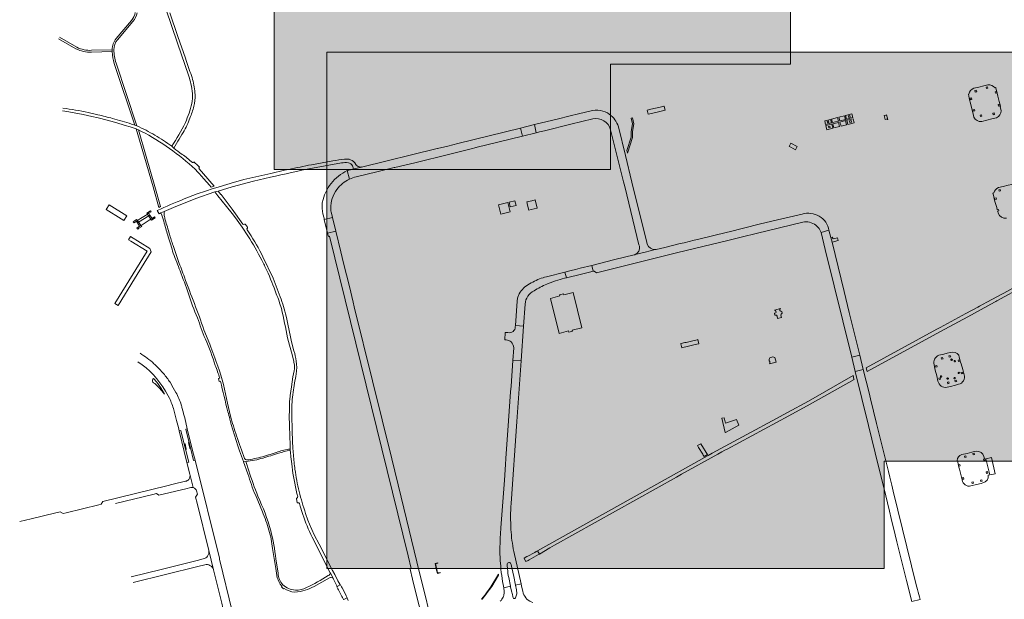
# Model space of a CAD drawing. Header units: metres. Extents: x 152391 to 157968, y 462336 to 467280.
# Tile 568 of 656: x 157154.96 to 157163.17, y 462619.74 to 462624.57. Entities that reach past the tile are written whole.
import ezdxf

# ---------------------------------------------------------------- set-up
doc = ezdxf.new("R2010")
doc.units = ezdxf.units.M
doc.header["$LTSCALE"] = 0.75
for name, color, linetype, lineweight in [('B-WE-VH-VERHARDING_ASFALT-GV', 251, 'Continuous', 18), ('B-WE-VH-VERHARDING_BETON-GV', 251, 'Continuous', 18), ('B-WE-VH-VERHARDING_FUNDERING_ZAND-GV', 251, 'Continuous', 18), ('B-WE-VH-VERHARDING_GRASBETONSTEEN-GV', 251, 'Continuous', 18), ('B-WE-VH-VERHARDING_HALFVERHARDING_GRIND-GV', 251, 'Continuous', 18), ('B-WE-VH-VERHARDING_HOUTSNIPPERS-GV', 251, 'Continuous', 18), ('B-WE-VH-VERHARDING_OPEN-GV', 251, 'Continuous', 18), ('B-WE-VH-VERHARDING_SIERBESTRATING-GV', 251, 'Continuous', 18), ('B-WE-VH-VERHARDING_STRAATBAKSTEEN-GV', 251, 'Continuous', 18), ('B-WE-VH-VERHARDING_TEGEL_RUBBER-GV', 251, 'Continuous', 18), ('X-XX-AL-TEKENBLAD_VIEWPORT-V', 253, 'Continuous', 18)]:
    doc.layers.add(name, color=color, linetype=linetype, lineweight=lineweight)

msp = doc.modelspace()

# ---------------------------------------------------------------- hatches: boundary and pattern name
at = {"layer": 'X-XX-AL-TEKENBLAD_VIEWPORT-V', "transparency": 33554559}
h = msp.add_hatch(color=200, dxfattribs=at)
h.dxf.hatch_style = 1
h.paths.add_polyline_path([(157161.3896, 462629.3515), (157157.0846, 462629.3515), (157157.0846, 462623.319), (157159.8896, 462623.319), (157159.8896, 462624.1985), (157161.3896, 462624.1985)])
h = msp.add_hatch(color=200, dxfattribs=at)
h.dxf.hatch_style = 1
h.paths.add_polyline_path([(157163.6717, 462624.2973), (157160.5967, 462624.2973), (157159.0217, 462624.2973), (157157.5217, 462624.2973), (157157.5217, 462622.1448), (157157.5217, 462619.9923), (157159.0217, 462619.9923), (157160.5967, 462619.9923), (157162.1717, 462619.9923), (157162.1717, 462620.8874), (157163.6717, 462620.8874)])

# ---------------------------------------------------------------- linework, layer by layer
at = {"layer": 'B-WE-VH-VERHARDING_ASFALT-GV', "color": 1, "flags": 128}
for points in [[(157161.3896, 462629.3515), (157157.0846, 462629.3515), (157157.0846, 462623.319), (157159.8896, 462623.319), (157159.8896, 462624.1985), (157161.3896, 462624.1985)], [(157163.6717, 462624.2973), (157160.5967, 462624.2973), (157159.0217, 462624.2973), (157157.5217, 462624.2973), (157157.5217, 462622.1448), (157157.5217, 462619.9923), (157159.0217, 462619.9923), (157160.5967, 462619.9923), (157162.1717, 462619.9923), (157162.1717, 462620.8874), (157163.6717, 462620.8874)]]:
    msp.add_lwpolyline(points, close=True, dxfattribs=at)
at = {"layer": 'B-WE-VH-VERHARDING_ASFALT-GV'}
for points in [[(157156.1796, 462624.6591), (157156.2785, 462624.3731), (157156.3714, 462624.0973)], [(157156.3815, 462624.138), (157156.3499, 462624.2303), (157156.344, 462624.2476), (157156.2814, 462624.4305), (157156.2142, 462624.6269)], [(157155.3173, 462623.8087), (157155.3383, 462623.8064), (157155.3695, 462623.802), (157155.4144, 462623.7937), (157155.4914, 462623.779), (157155.5625, 462623.7634), (157155.6162, 462623.7508), (157155.6902, 462623.7319), (157155.7529, 462623.7146), (157155.8163, 462623.6959), (157155.8415, 462623.6885), (157155.8837, 462623.6751), (157155.9333, 462623.6585)], [(157155.6128, 462623.777), (157155.5323, 462623.7948)], [(157159.7176, 462623.8078), (157159.6346, 462623.787), (157159.5413, 462623.7643), (157159.4566, 462623.7441), (157159.4555, 462623.7439), (157159.254, 462623.6942), (157159.2705, 462623.6269), (157159.2983, 462623.6337), (157159.3383, 462623.6435), (157159.5577, 462623.6972), (157159.7408, 462623.742)], [(157155.9389, 462623.6843), (157155.9209, 462623.6909), (157155.8936, 462623.6995)], [(157155.9333, 462623.6585), (157155.9508, 462623.6522), (157155.9784, 462623.6383)], [(157158.2581, 462623.377), (157158.5477, 462623.4486), (157158.7268, 462623.4928), (157158.7673, 462623.5026), (157158.7672, 462623.5028), (157159.1551, 462623.5984), (157159.1385, 462623.6657), (157158.6157, 462623.5368), (157158.6151, 462623.5367), (157158.531, 462623.5161), (157158.447, 462623.4955)], [(157159.8903, 462623.6517), (157159.9984, 462623.2173), (157160.0032, 462623.1979), (157160.008, 462623.1785), (157160.1269, 462622.6933)], [(157160.196, 462622.6966), (157160.1924, 462622.7113), (157160.0678, 462623.2141), (157160.0141, 462623.4365), (157159.9547, 462623.6772)], [(157156.2294, 462623.5135), (157156.2475, 462623.4984), (157156.2811, 462623.5554)], [(157156.2475, 462623.4984), (157156.2294, 462623.5135)], [(157158.4422, 462623.4943), (157157.8127, 462623.3401), (157157.7411, 462623.3221), (157157.7213, 462623.3174), (157157.6938, 462623.3108), (157157.7117, 462623.2396)], [(157156.4138, 462623.3837), (157156.41, 462623.3794)], [(157157.5724, 462623.3912), (157157.3943, 462623.3601)], [(157157.2057, 462623.3209), (157157.1694, 462623.3134), (157157.0571, 462623.2882), (157156.8316, 462623.2362), (157156.7249, 462623.2055), (157156.7158, 462623.2029), (157156.5973, 462623.1678), (157156.575, 462623.1617), (157156.5118, 462623.1398), (157156.4422, 462623.1163), (157156.3328, 462623.0744)], [(157156.425, 462623.3224), (157156.4475, 462623.2988), (157156.458, 462623.2882), (157156.4976, 462623.2432), (157156.5434, 462623.1882), (157156.5571, 462623.1717), (157156.5833, 462623.1805), (157156.493, 462623.2849), (157156.4586, 462623.3258)], [(157156.4566, 462623.3353), (157156.4604, 462623.3392)], [(157157.4025, 462623.3324), (157157.6448, 462623.3745)], [(157157.7117, 462623.2396), (157157.6938, 462623.3108)], [(157157.7411, 462623.3221), (157157.8127, 462623.3401), (157157.8121, 462623.3426), (157157.8045, 462623.3409)], [(157157.7683, 462623.2587), (157157.9392, 462623.2998), (157158.0856, 462623.3363), (157158.0891, 462623.337), (157158.2581, 462623.377)], [(157156.5889, 462623.1326), (157156.6157, 462623.14), (157156.7323, 462623.1765), (157156.9106, 462623.2234), (157157.052, 462623.2557)], [(157156.8235, 462622.8655), (157156.734, 462622.9888), (157156.6403, 462623.1107), (157156.6383, 462623.113), (157156.6157, 462623.14), (157156.5889, 462623.1326), (157156.6144, 462623.1013), (157156.6149, 462623.1008), (157156.6871, 462623.0122), (157156.7324, 462622.9528), (157156.7599, 462622.9166), (157156.8167, 462622.8382), (157156.8637, 462622.7674)], [(157157.5166, 462623.1361), (157157.5049, 462623.1094), (157157.4915, 462623.0706), (157157.4845, 462623.0411)], [(157156.1075, 462622.977), (157156.1249, 462622.951), (157156.1304, 462622.954), (157156.1381, 462622.9582), (157156.1394, 462622.9587), (157156.152, 462622.9638), (157156.1653, 462622.9696), (157156.2442, 462623.0038), (157156.4289, 462623.0779), (157156.5889, 462623.1326)], [(157157.4909, 462622.9515), (157157.4995, 462622.9132), (157157.5018, 462622.9038), (157157.5694, 462622.9202), (157157.5608, 462622.9553)], [(157161.4876, 462622.949), (157161.2826, 462622.9009), (157161.129, 462622.8632), (157160.8782, 462622.8015), (157160.8654, 462622.7982), (157160.6252, 462622.7392), (157160.586, 462622.73), (157160.5031, 462622.71), (157160.4861, 462622.7056), (157160.4604, 462622.6995), (157160.3425, 462622.6704), (157160.2702, 462622.6527)], [(157156.8613, 462622.8383), (157156.8439, 462622.8628)], [(157156.8763, 462622.7911), (157156.8572, 462622.8184)], [(157158.3685, 462619.6659), (157158.3483, 462619.7492), (157158.2967, 462619.9571), (157158.1429, 462620.5875), (157158.0652, 462620.9063), (157157.9041, 462621.5586), (157157.752, 462622.1746), (157157.7429, 462622.2129), (157157.7114, 462622.3454), (157157.6632, 462622.5395), (157157.6397, 462622.6345), (157157.5972, 462622.8071), (157157.5293, 462622.7906), (157157.5363, 462622.7616), (157157.5459, 462622.7639), (157158.2001, 462620.0997), (157158.2261, 462619.9937), (157158.2167, 462619.9915), (157158.218, 462619.9863), (157158.2384, 462619.9041), (157158.2831, 462619.7245), (157158.3031, 462619.6407)], [(157160.0867, 462622.6086), (157159.9258, 462622.5685), (157159.8491, 462622.5493), (157159.7332, 462622.5204), (157159.7452, 462622.4715), (157159.7517, 462622.4731), (157159.7712, 462622.4595), (157160.1954, 462622.5639), (157160.44, 462622.6242), (157160.8782, 462622.7309), (157160.9911, 462622.7581), (157161.105, 462622.7856), (157161.4934, 462622.881)], [(157161.6458, 462622.794), (157161.7115, 462622.8129)], [(157160.0953, 462622.6117), (157160.1789, 462622.6312), (157160.2613, 462622.6519)], [(157160.2613, 462622.6519), (157160.1789, 462622.6312), (157160.0953, 462622.6117)], [(157160.1269, 462622.6933), (157160.13, 462622.6804)], [(157157.135, 462622.259), (157157.0756, 462622.4141), (157156.9905, 462622.5927)], [(157159.5057, 462622.4129), (157159.5215, 462622.417), (157159.5095, 462622.4646), (157159.3567, 462622.4264), (157159.3386, 462622.4215)], [(157159.1115, 462622.2226), (157159.0961, 462622.0186), (157159.1644, 462622.0136), (157159.177, 462622.1976)], [(157159.0816, 462621.833), (157159.0747, 462621.7285), (157159.1438, 462621.7238), (157159.1644, 462622.0136), (157159.0961, 462622.0186), (157159.0953, 462622.0083)], [(157157.1939, 462621.9158), (157157.2109, 462621.8561), (157157.2286, 462621.7975), (157157.2396, 462621.7545), (157157.2477, 462621.7181)], [(157159.0107, 462621.9612), (157159.0072, 462621.901), (157159.0198, 462621.9001)], [(157159.0341, 462621.9597), (157159.0107, 462621.9612)], [(157157.249, 462621.807), (157157.2271, 462621.884)], [(157159.06, 462620.5344), (157159.1079, 462621.2194), (157159.1438, 462621.7238), (157159.0747, 462621.7285), (157159.0596, 462621.5142), (157159.0562, 462621.4658), (157159.0391, 462621.2237), (157159.0166, 462620.9089), (157159.0132, 462620.8589), (157159.0041, 462620.7291), (157158.9758, 462620.3331), (157158.9724, 462620.2832), (157158.97, 462620.2485)], [(157157.2512, 462621.6413), (157157.2406, 462621.5905), (157157.2273, 462621.5074), (157157.2177, 462621.4365), (157157.2167, 462621.4293), (157157.2122, 462621.3814), (157157.2102, 462621.3205), (157157.2096, 462621.252), (157157.2106, 462621.1988), (157157.2141, 462621.0815), (157157.2162, 462621.0389), (157157.2171, 462621.0096), (157157.2168, 462620.9927), (157157.2171, 462620.9889), (157157.2181, 462620.9769), (157157.2193, 462620.9621), (157157.2233, 462620.9248), (157157.2299, 462620.8652), (157157.2405, 462620.7889), (157157.2551, 462620.7048), (157157.2613, 462620.6746), (157157.2736, 462620.6176), (157157.28, 462620.5907)], [(157162.4497, 462619.8167), (157162.4388, 462619.8578), (157162.2478, 462620.6384), (157162.2358, 462620.6865), (157162.2193, 462620.7538), (157162.2073, 462620.8024), (157162.109, 462621.2031), (157162.0588, 462621.4077), (157162.0468, 462621.4567), (157161.998, 462621.6534), (157161.9311, 462621.6363), (157162.0417, 462621.1865), (157162.1254, 462620.8438), (157162.1683, 462620.6685), (157162.216, 462620.4723), (157162.2312, 462620.4104), (157162.2646, 462620.2746), (157162.2789, 462620.2165), (157162.3118, 462620.0828), (157162.3257, 462620.0263)], [(157156.2642, 462621.4604), (157156.2423, 462621.5), (157156.2153, 462621.5456)], [(157156.1766, 462621.4712), (157156.2094, 462621.4135)], [(157156.3744, 462621.0416), (157156.3467, 462621.1556), (157156.359, 462621.1587), (157156.3372, 462621.2482), (157156.3286, 462621.2833), (157156.3274, 462621.288), (157156.3272, 462621.2885), (157156.3168, 462621.3284)], [(157156.2473, 462621.3152), (157156.2697, 462621.2279), (157156.2846, 462621.1699), (157156.2917, 462621.1406), (157156.3064, 462621.1442), (157156.3342, 462621.0302)], [(157156.34, 462621.0316), (157156.3508, 462620.9882)], [(157156.3794, 462620.9968), (157156.3686, 462621.0402)], [(157156.8212, 462619.2928), (157156.7844, 462619.4379), (157156.7363, 462619.6264), (157156.6288, 462620.0708), (157156.6267, 462620.0791), (157156.4236, 462620.8955), (157156.4108, 462620.8923), (157156.3852, 462620.9982)], [(157156.345, 462620.9868), (157156.3706, 462620.8809), (157156.3562, 462620.8774), (157156.3805, 462620.7784), (157156.4083, 462620.668)], [(157156.4083, 462620.668), (157156.3805, 462620.7784)], [(157156.345, 462620.72), (157156.2424, 462620.6951), (157156.1894, 462620.6822), (157155.6548, 462620.5522), (157155.6419, 462620.5285), (157155.6206, 462620.5233), (157155.3481, 462620.4571), (157155.3239, 462620.4512), (157155.2977, 462620.4655), (157155.2624, 462620.4569), (157155.0576, 462620.4071), (157154.961, 462620.3841)], [(157155.7594, 462620.5338), (157156.0719, 462620.6104), (157156.1027, 462620.618), (157156.1208, 462620.6036), (157156.347, 462620.6581), (157156.3886, 462620.6682)], [(157156.4364, 462620.6406), (157156.4434, 462620.6114), (157156.4287, 462620.5873), (157156.4413, 462620.539), (157156.5375, 462620.143), (157156.5578, 462620.0619), (157156.5781, 462619.9807), (157156.6467, 462619.7039), (157156.6885, 462619.5094), (157156.7349, 462619.3388), (157156.7368, 462619.3314), (157156.7484, 462619.2822)], [(157157.2691, 462620.5733), (157157.2767, 462620.5443)], [(157157.2727, 462620.5794), (157157.2724, 462620.5794)], [(157157.295, 462620.5338), (157157.301, 462620.5125), (157157.317, 462620.4608), (157157.3226, 462620.4443)], [(157157.6101, 462619.8422), (157157.6351, 462619.8556), (157157.6345, 462619.8568), (157157.6318, 462619.862), (157157.6161, 462619.8905), (157157.5885, 462619.9423), (157157.5696, 462619.9756), (157157.4577, 462620.1947), (157157.4183, 462620.2723), (157157.3978, 462620.3175), (157157.3796, 462620.3615), (157157.3658, 462620.3965), (157157.3459, 462620.4522)], [(157157.3993, 462620.2529), (157157.5515, 462619.9579), (157157.5561, 462619.9489), (157157.5748, 462619.9126), (157157.5793, 462619.9037), (157157.6101, 462619.8422)], [(157156.5781, 462619.9807), (157156.5578, 462620.0619), (157156.5375, 462620.143)], [(157159.0592, 462620.0319), (157159.0602, 462620.0271), (157159.0666, 462619.9975), (157159.0817, 462619.9271), (157159.0975, 462619.854), (157159.1434, 462619.864), (157159.082, 462620.1353)], [(157156.4927, 462620.0726), (157156.4416, 462620.0593), (157156.1399, 462619.9847), (157155.891, 462619.9237)], [(157155.9064, 462619.8758), (157156.4459, 462620.0084), (157156.5047, 462620.0234)], [(157159.0303, 462619.9905), (157159.0273, 462620.0212), (157159.027, 462620.0265)], [(157162.3257, 462620.0263), (157162.3586, 462619.8923), (157162.4017, 462619.7164), (157162.4728, 462619.7353)], [(157158.9985, 462619.8328), (157159.0542, 462619.845), (157159.0398, 462619.9174)], [(157159.1613, 462619.7881), (157159.1578, 462619.8028), (157159.1479, 462619.8459), (157159.1434, 462619.864), (157159.0975, 462619.854), (157159.106, 462619.8144), (157159.1081, 462619.7843), (157159.109, 462619.7809), (157159.0967, 462619.7468)], [(157159.0777, 462619.7486), (157159.0745, 462619.7603), (157159.0709, 462619.7749), (157159.0636, 462619.804), (157159.0555, 462619.8386), (157159.0542, 462619.845), (157158.9985, 462619.8328), (157159.0007, 462619.8205)], [(157157.7021, 462619.7262), (157157.6917, 462619.7464), (157157.691, 462619.7476), (157157.6662, 462619.7347)]]:
    msp.add_lwpolyline(points, dxfattribs=at)
for points in [[(157156.4034, 462624.0711, 0.025186), (157156.3815, 462624.138)], [(157156.3714, 462624.0973, -0.038196), (157156.3887, 462624.0356)], [(157156.4238, 462623.9449, 0.053633), (157156.4034, 462624.0711)], [(157156.3887, 462624.0356, -0.110283), (157156.3963, 462623.8702)], [(157156.4142, 462623.8478, 0.069612), (157156.4238, 462623.9449)], [(157155.5323, 462623.7948, 0.024452), (157155.3209, 462623.8318)], [(157156.3963, 462623.8702, -0.048949), (157156.3429, 462623.711)], [(157156.381, 462623.7493, 0.033602), (157156.4142, 462623.8478)], [(157159.8072, 462623.8122, 0.093664), (157159.7176, 462623.8078)], [(157159.8793, 462623.7812, 0.131059), (157159.8072, 462623.8122)], [(157155.7353, 462623.7458, 0.008155), (157155.6128, 462623.777)], [(157155.8936, 462623.6995, 0.010433), (157155.7353, 462623.7458)], [(157156.3429, 462623.711, -0.035139), (157156.2294, 462623.5135)], [(157156.325, 462623.6292, 0.044368), (157156.381, 462623.7493)], [(157159.7408, 462623.742, -0.40561), (157159.8903, 462623.6517)], [(157159.9547, 462623.6772, 0.169259), (157159.8793, 462623.7812)], [(157156.0895, 462623.6061, 0.026207), (157155.9389, 462623.6843)], [(157155.9784, 462623.6383, -0.064809), (157156.425, 462623.3224)], [(157156.2811, 462623.5554, -0.003077), (157156.325, 462623.6292)], [(157156.2294, 462623.5135, 0.026106), (157156.0895, 462623.6061)], [(157156.3154, 462623.4466, -0.021115), (157156.2475, 462623.4984)], [(157158.447, 462623.4955, -0.021238), (157158.4422, 462623.4943)], [(157156.4017, 462623.3792, 0.016275), (157156.3154, 462623.4466)], [(157156.4604, 462623.3392, 0.020325), (157156.4138, 462623.3837)], [(157157.6714, 462623.4069, 0.014338), (157157.5724, 462623.3912)], [(157157.7204, 462623.4019, 0.110126), (157157.6714, 462623.4069)], [(157157.7647, 462623.3629, 0.173592), (157157.7204, 462623.4019)], [(157156.41, 462623.3794, -0.408431), (157156.4017, 462623.3792)], [(157156.4586, 462623.3258, -0.125771), (157156.4566, 462623.3353)], [(157157.052, 462623.2557, -0.003504), (157157.4025, 462623.3324)], [(157157.3943, 462623.3601, -0.001048), (157157.2057, 462623.3209)], [(157157.6938, 462623.3108, 0.121186), (157157.5581, 462623.2023)], [(157157.6448, 462623.3745, -0.086683), (157157.7027, 462623.3758)], [(157157.7027, 462623.3758, -0.196516), (157157.7367, 462623.35)], [(157157.7367, 462623.35, -0.220745), (157157.7411, 462623.3221)], [(157157.7687, 462623.3573, -0.035702), (157157.7647, 462623.3629)], [(157157.8045, 462623.3409, -0.226149), (157157.7687, 462623.3573)], [(157157.6075, 462623.1536, -0.127886), (157157.7117, 462623.2396)], [(157157.7117, 462623.2396, -0.055814), (157157.7683, 462623.2587)], [(157157.5581, 462623.2023, 0.061864), (157157.5166, 462623.1361)], [(157157.5561, 462622.9965, -0.174713), (157157.6075, 462623.1536)], [(157156.3328, 462623.0744, 0.015751), (157156.1075, 462622.977)], [(157157.4845, 462623.0411, 0.071161), (157157.4909, 462622.9515)], [(157157.5608, 462622.9553, -0.042552), (157157.5561, 462622.9965)], [(157161.6309, 462622.9303, 0.198093), (157161.4876, 462622.949)], [(157161.7115, 462622.8129, 0.222431), (157161.6309, 462622.9303)], [(157156.8369, 462622.8639, -0.388449), (157156.8235, 462622.8655)], [(157156.8439, 462622.8628, 0.412984), (157156.8369, 462622.8639)], [(157156.8572, 462622.8184, -0.380159), (157156.8602, 462622.8314)], [(157156.8602, 462622.8314, 0.414749), (157156.8613, 462622.8383)], [(157161.4934, 462622.881, -0.22318), (157161.6017, 462622.8555)], [(157161.6017, 462622.8555, -0.166405), (157161.6458, 462622.794)], [(157156.8637, 462622.7674, -0.025669), (157156.9809, 462622.5633)], [(157156.9905, 462622.5927, 0.023923), (157156.8763, 462622.7911)], [(157160.13, 462622.6804, -0.366227), (157160.0953, 462622.6117)], [(157160.2613, 462622.6519, -0.313955), (157160.196, 462622.6966)], [(157160.2702, 462622.6527, -0.033391), (157160.2613, 462622.6519)], [(157156.9809, 462622.5633, -0.010472), (157157.022, 462622.4787)], [(157160.0953, 462622.6117, -0.064225), (157160.0867, 462622.6086)], [(157157.022, 462622.4787, -0.022878), (157157.1012, 462622.2834)], [(157159.3264, 462622.4177, 0.059585), (157159.213, 462622.3661)], [(157159.3386, 462622.4215, 0.019586), (157159.3264, 462622.4177)], [(157159.3584, 462622.3639, -0.039231), (157159.5057, 462622.4129)], [(157159.213, 462622.3661, 0.143287), (157159.1279, 462622.284)], [(157159.2512, 462622.3087, -0.048261), (157159.3584, 462622.3639)], [(157157.1012, 462622.2834, -0.029763), (157157.1435, 462622.1618)], [(157157.1622, 462622.1779, -0.002697), (157157.135, 462622.259)], [(157159.1167, 462622.2562, 0.060448), (157159.1115, 462622.2226)], [(157159.1279, 462622.284, 0.053229), (157159.1167, 462622.2562)], [(157159.177, 462622.1976, -0.274154), (157159.2512, 462622.3087)], [(157157.1435, 462622.1618, -0.017563), (157157.1939, 462621.9158)], [(157157.1841, 462622.0976, 0.002245), (157157.1622, 462622.1779)], [(157157.2271, 462621.884, -0.003457), (157157.1841, 462622.0976)], [(157159.0953, 462622.0083, -0.466098), (157159.0341, 462621.9597)], [(157159.0198, 462621.9001, -0.16612), (157159.0598, 462621.8826)], [(157159.0598, 462621.8826, -0.209753), (157159.0816, 462621.833)], [(157156.081, 462621.7006, 0.043984), (157155.9654, 462621.7874)], [(157157.268, 462621.7231, 0.030152), (157157.249, 462621.807)], [(157155.9472, 462621.7161, -0.118466), (157156.1766, 462621.4712)], [(157156.1054, 462621.6778, 0.010282), (157156.081, 462621.7006)], [(157156.1605, 462621.6185, 0.024723), (157156.1054, 462621.6778)], [(157157.2477, 462621.7181, -0.015993), (157157.2503, 462621.7031)], [(157157.2503, 462621.7031, -0.061963), (157157.2512, 462621.6413)], [(157157.2675, 462621.6144, 0.083932), (157157.268, 462621.7231)], [(157156.2153, 462621.5456, 0.027625), (157156.1605, 462621.6185)], [(157157.2421, 462621.4625, -0.008303), (157157.2675, 462621.6144)], [(157156.2094, 462621.4135, -0.046196), (157156.2473, 462621.3152)], [(157156.3083, 462621.3577, 0.050707), (157156.2642, 462621.4604)], [(157157.2305, 462621.299, -0.038541), (157157.2421, 462621.4625)], [(157156.3168, 462621.3284, 0.011619), (157156.3083, 462621.3577)], [(157157.2394, 462621.0063, -0.007412), (157157.2305, 462621.299)], [(157156.3342, 462621.0302, -0.927906), (157156.34, 462621.0316)], [(157156.3686, 462621.0402, -0.927906), (157156.3744, 462621.0416)], [(157156.3852, 462620.9982, -0.99151), (157156.3794, 462620.9968)], [(157157.2509, 462620.8798, -0.013449), (157157.2394, 462621.0063)], [(157156.3508, 462620.9882, -0.99798), (157156.345, 462620.9868)], [(157157.2572, 462620.8207, -0.033296), (157157.2509, 462620.8798)], [(157156.3805, 462620.7784, -0.23947), (157156.3705, 462620.7358)], [(157157.2925, 462620.6351, -0.030709), (157157.2572, 462620.8207)], [(157156.3705, 462620.7358, -0.159548), (157156.345, 462620.72)], [(157156.3886, 462620.6682, -0.125697), (157156.4083, 462620.668)], [(157156.4083, 462620.668, -0.26164), (157156.4364, 462620.6406)], [(157157.28, 462620.5907, -0.386345), (157157.2727, 462620.5794)], [(157157.3459, 462620.4522, -0.020935), (157157.2925, 462620.6351)], [(157157.2724, 462620.5794, 0.400788), (157157.2691, 462620.5733)], [(157157.2767, 462620.5443, 0.404199), (157157.2827, 462620.5407)], [(157157.2827, 462620.5407, -0.408968), (157157.295, 462620.5338)], [(157159.059, 462620.3185, -0.03182), (157159.06, 462620.5344)], [(157157.3226, 462620.4443, 0.026759), (157157.3993, 462620.2529)], [(157159.082, 462620.1353, -0.033619), (157159.059, 462620.3185)], [(157158.967, 462620.1783, 0.025493), (157158.9709, 462620.0382)], [(157158.97, 462620.2485, 0.008252), (157158.967, 462620.1783)], [(157156.5283, 462620.0964, -0.187322), (157156.4927, 462620.0726)], [(157156.5375, 462620.143, -0.210509), (157156.5283, 462620.0964)], [(157156.5047, 462620.0234, -0.188275), (157156.5481, 462620.0183)], [(157156.5481, 462620.0183, -0.208491), (157156.5781, 462619.9807)], [(157158.9709, 462620.0382, 0.028726), (157158.9985, 462619.8328)], [(157159.027, 462620.0265, -0.874609), (157159.0592, 462620.0319)], [(157159.0398, 462619.9174, -0.024493), (157159.0303, 462619.9905)], [(157159.0014, 462619.783, -0.065306), (157158.9933, 462619.7547)], [(157159.0007, 462619.8205, -0.083113), (157159.0014, 462619.783)], [(157159.2424, 462619.709, -0.250594), (157159.1613, 462619.7881)], [(157162.4728, 462619.7353, -0.007513), (157162.4497, 462619.8167)], [(157158.9933, 462619.7547, -0.106883), (157158.97, 462619.7192)], [(157159.0967, 462619.7468, -0.637643), (157159.0777, 462619.7486)]]:
    msp.add_lwpolyline(points, format="xyb", dxfattribs=at)
for points in [[(157159.2705, 462623.6269), (157159.254, 462623.6942), (157159.1385, 462623.6657), (157159.1551, 462623.5984)], [(157157.5972, 462622.8071), (157157.5694, 462622.9202), (157157.5018, 462622.9038), (157157.5293, 462622.7906)], [(157161.738, 462622.7136), (157161.7276, 462622.7545), (157161.7115, 462622.8129), (157161.6458, 462622.794), (157161.6806, 462622.6527), (157161.9018, 462621.7556), (157161.9693, 462621.7707), (157161.8813, 462622.1285), (157161.8388, 462622.3015)], [(157159.6368, 462622.4964), (157159.5963, 462622.4862), (157159.5614, 462622.4775), (157159.5095, 462622.4646), (157159.5215, 462622.417), (157159.5324, 462622.4198), (157159.6376, 462622.4454), (157159.713, 462622.4637), (157159.7452, 462622.4715), (157159.7332, 462622.5204)], [(157160.5942, 462621.8596), (157160.6236, 462621.8664), (157160.6268, 462621.8671), (157160.6191, 462621.9015), (157160.6143, 462621.9004), (157160.5858, 462621.8938), (157160.576, 462621.8916), (157160.5191, 462621.8786), (157160.5094, 462621.8764), (157160.4796, 462621.8696), (157160.4758, 462621.8687), (157160.4764, 462621.8661), (157160.4837, 462621.8341), (157160.489, 462621.8353), (157160.5163, 462621.8416), (157160.5179, 462621.842), (157160.5276, 462621.8442), (157160.5845, 462621.8574)], [(157161.9018, 462621.7556), (157161.9311, 462621.6363), (157161.998, 462621.6534), (157161.9693, 462621.7707)], [(157160.9601, 462621.1885), (157160.9389, 462621.235), (157160.8492, 462621.2049), (157160.8361, 462621.2482), (157160.8178, 462621.2453), (157160.8469, 462621.1258), (157160.8479, 462621.126)], [(157156.345, 462620.9868), (157156.3342, 462621.0302), (157156.3064, 462621.1442), (157156.2917, 462621.1406), (157156.3562, 462620.8774), (157156.3706, 462620.8809)], [(157156.4236, 462620.8955), (157156.4064, 462620.9647), (157156.359, 462621.1587), (157156.3467, 462621.1556), (157156.3744, 462621.0416), (157156.3852, 462620.9982), (157156.4108, 462620.8923)]]:
    msp.add_lwpolyline(points, close=True, dxfattribs=at)
at = {"layer": 'B-WE-VH-VERHARDING_BETON-GV'}
msp.add_lwpolyline([(157158.4448, 462619.9516), (157158.4689, 462619.9572), (157158.4681, 462619.9604), (157158.447, 462619.9555), (157158.4318, 462620.0228), (157158.4295, 462620.033), (157158.449, 462620.0373), (157158.4483, 462620.0399), (157158.426, 462620.0354), (157158.436, 462619.9906)], close=True, dxfattribs=at)
at = {"layer": 'B-WE-VH-VERHARDING_FUNDERING_ZAND-GV'}
for points in [[(157160.0722, 462623.7503), (157160.0615, 462623.7478), (157160.0716, 462623.7002), (157160.0611, 462623.6376), (157160.0626, 462623.5888), (157160.0264, 462623.4778), (157160.0314, 462623.4576), (157160.0737, 462623.5872), (157160.0721, 462623.6369), (157160.0828, 462623.7004)], [(157158.8615, 462619.7915), (157158.8982, 462619.8426), (157158.9561, 462619.9378), (157158.9551, 462619.9459), (157158.8909, 462619.8403), (157158.8546, 462619.7898), (157158.8432, 462619.7738), (157158.8127, 462619.7366), (157158.8195, 462619.7383), (157158.8505, 462619.7761)]]:
    msp.add_lwpolyline(points, close=True, dxfattribs=at)
at = {"layer": 'B-WE-VH-VERHARDING_GRASBETONSTEEN-GV'}
for points in [[(157155.6816, 462622.9865), (157155.8081, 462622.9078), (157155.8297, 462622.8944), (157155.8547, 462622.9347), (157155.7068, 462623.0266)], [(157156.0859, 462622.9264), (157156.0771, 462622.9208), (157156.0777, 462622.9198), (157156.0648, 462622.912), (157156.0468, 462622.9401), (157156.0375, 462622.9547), (157156.058, 462622.9674), (157156.0525, 462622.9759), (157156.0203, 462622.9556), (157156.0269, 462622.9481), (157156.027, 462622.948), (157156.055, 462622.9058), (157156.0608, 462622.8971), (157156.0919, 462622.9169)], [(157155.9724, 462622.8539), (157155.9443, 462622.8952), (157155.9435, 462622.8963), (157155.9365, 462622.9031), (157155.9155, 462622.8894), (157155.9089, 462622.8851), (157155.9145, 462622.8762), (157155.9342, 462622.8887), (157155.9433, 462622.8744), (157155.961, 462622.8468), (157155.9483, 462622.8389), (157155.9394, 462622.8319), (157155.9466, 462622.8236), (157155.9559, 462622.8301), (157155.9785, 462622.845)], [(157156.0567, 462622.633), (157156.046, 462622.6609), (157155.8847, 462622.7607), (157155.8693, 462622.735), (157155.8875, 462622.7237), (157156.0255, 462622.6384), (157155.7557, 462622.202), (157155.7812, 462622.1862), (157155.9175, 462622.4071)]]:
    msp.add_lwpolyline(points, close=True, dxfattribs=at)
at = {"layer": 'B-WE-VH-VERHARDING_HALFVERHARDING_GRIND-GV'}
for points in [[(157155.9252, 462624.6302, -0.137303), (157155.8933, 462624.5631)], [(157155.9047, 462624.5534, 0.137181), (157155.94, 462624.6276)], [(157155.7654, 462624.412, 0.173143), (157155.7316, 462624.3193)], [(157155.7466, 462624.3192, -0.173214), (157155.7769, 462624.4023)], [(157155.4306, 462624.3269, 0.128483), (157155.5608, 462624.2992)], [(157155.5605, 462624.3142, -0.128372), (157155.438, 462624.3399)], [(157155.7316, 462624.318, 0.008685), (157155.7322, 462624.303)], [(157155.7322, 462624.303, -0.008685), (157155.7316, 462624.318)], [(157155.7322, 462624.303, 0.059734), (157155.7504, 462624.2036)], [(157155.7647, 462624.2083, -0.069372), (157155.7466, 462624.3192)], [(157156.1469, 462622.9383, -0.020385), (157156.1666, 462622.8715)], [(157156.1742, 462622.8992, -0.014857), (157156.1675, 462622.9363)], [(157156.2098, 462622.7822, 0.021874), (157156.1742, 462622.8992)], [(157156.1666, 462622.8715, 0.007242), (157156.2008, 462622.7599)], [(157156.2008, 462622.7599, 0.002261), (157156.2421, 462622.622)], [(157156.2401, 462622.6863, -0.015408), (157156.2098, 462622.7822)], [(157156.2845, 462622.5536, 0.003005), (157156.2401, 462622.6863)], [(157156.2421, 462622.622, -0.003455), (157156.2988, 462622.4739)], [(157156.3353, 462622.423, 0.004137), (157156.2845, 462622.5536)], [(157156.2988, 462622.4739, -0.011452), (157156.3685, 462622.2843)], [(157156.4181, 462622.2019, -0.004193), (157156.3353, 462622.423)], [(157156.3685, 462622.2843, 0.032245), (157156.4445, 462622.0834)], [(157156.4974, 462621.9822, 0.01587), (157156.4181, 462622.2019)], [(157156.4445, 462622.0834, 0.01587), (157156.5098, 462621.9062)], [(157156.5098, 462621.9062, -0.041329), (157156.591, 462621.6863)], [(157156.6145, 462621.6795, 0.006078), (157156.5479, 462621.8625)], [(157156.591, 462621.6863, -0.039743), (157156.6293, 462621.5795)], [(157156.6933, 462621.3721, 0.045725), (157156.6145, 462621.6795)], [(157156.6357, 462621.5547, -0.001955), (157156.697, 462621.3001)], [(157156.697, 462621.3001, -0.062949), (157156.7126, 462621.2384)], [(157156.7693, 462621.0995, -0.0091), (157156.7189, 462621.264)], [(157156.7126, 462621.2384, 0.023099), (157156.8273, 462620.8859)], [(157156.8375, 462620.9109, -0.017783), (157156.7693, 462621.0995)], [(157156.9874, 462620.9251, -0.039152), (157156.8533, 462620.8979)], [(157157.1155, 462620.9651, -0.005207), (157156.9874, 462620.9251)], [(157156.9907, 462620.9136, 0.005211), (157157.1193, 462620.9537)], [(157157.2171, 462620.9889, 0.050528), (157157.1155, 462620.9651)], [(157157.1193, 462620.9537, -0.050522), (157157.2181, 462620.9769)], [(157156.8533, 462620.8979, -0.28881), (157156.8375, 462620.9109)], [(157156.8485, 462620.8852, 0.040944), (157156.9907, 462620.9136)], [(157156.8643, 462620.7826, 0.022219), (157156.9268, 462620.6061)], [(157156.9485, 462620.5957, -0.0125), (157156.8711, 462620.8075)], [(157157.0558, 462620.3069, 0.037436), (157156.9485, 462620.5957)], [(157156.985, 462620.4665, -0.029531), (157157.0398, 462620.3125)], [(157157.0398, 462620.3125, -0.047559), (157157.0705, 462620.1596)], [(157157.0981, 462620.0727, 0.033528), (157157.0558, 462620.3069)], [(157157.097, 462619.9935, 0.017116), (157157.1096, 462619.9163)], [(157157.1553, 462619.8573, -0.186154), (157157.1173, 462619.9525)], [(157157.5342, 462619.9336, -0.03531), (157157.3541, 462619.8338)], [(157157.5467, 462619.9449, -0.141157), (157157.5342, 462619.9336)], [(157157.1096, 462619.9163, 0.098263), (157157.147, 462619.8457)], [(157157.2608, 462619.8114, -0.150016), (157157.1553, 462619.8573)], [(157157.5446, 462619.9157, -0.226389), (157157.5748, 462619.9126)], [(157157.147, 462619.8457, -0.170991), (157157.1446, 462619.8394)], [(157157.1663, 462619.8272, 0.147695), (157157.2557, 462619.7966)], [(157157.2557, 462619.7966, 0.065884), (157157.3434, 462619.813)], [(157157.3541, 462619.8338, -0.111803), (157157.2608, 462619.8114)], [(157157.3434, 462619.813, 0.046489), (157157.4168, 462619.8423)]]:
    msp.add_lwpolyline(points, format="xyb", dxfattribs=at)
for points in [[(157155.8933, 462624.5631), (157155.7654, 462624.412)], [(157155.7769, 462624.4023), (157155.9047, 462624.5534)], [(157155.2848, 462624.4096), (157155.4306, 462624.3269)], [(157155.438, 462624.3399), (157155.2922, 462624.4226)], [(157155.7316, 462624.318), (157155.5605, 462624.3142)], [(157155.5608, 462624.2992), (157155.7322, 462624.303)], [(157155.7316, 462624.3193), (157155.7316, 462624.318)], [(157155.7504, 462624.2036), (157155.9209, 462623.6909), (157155.9389, 462623.6843), (157155.7647, 462624.2083)], [(157156.1675, 462622.9363), (157156.1653, 462622.9696), (157156.152, 462622.9638), (157156.1394, 462622.9587), (157156.1469, 462622.9383)], [(157156.5479, 462621.8625), (157156.4974, 462621.9822)], [(157156.6293, 462621.5795), (157156.6196, 462621.577), (157156.626, 462621.552), (157156.6357, 462621.5547)], [(157156.7189, 462621.264), (157156.6933, 462621.3721)], [(157157.2181, 462620.9769), (157157.2171, 462620.9889)], [(157156.8273, 462620.8859), (157156.8283, 462620.8831), (157156.8485, 462620.8852)], [(157156.8711, 462620.8075), (157156.8485, 462620.8852), (157156.8283, 462620.8831), (157156.8643, 462620.7826)], [(157156.9268, 462620.6061), (157156.985, 462620.4665)], [(157157.0705, 462620.1596), (157157.097, 462619.9935)], [(157157.1173, 462619.9525), (157157.0981, 462620.0727)], [(157157.5748, 462619.9126), (157157.5561, 462619.9489), (157157.5467, 462619.9449)], [(157157.4168, 462619.8423), (157157.5446, 462619.9157)], [(157157.1446, 462619.8394), (157157.1622, 462619.8228), (157157.1663, 462619.8272)]]:
    msp.add_lwpolyline(points, dxfattribs=at)
msp.add_lwpolyline([(157155.9508, 462623.6522), (157155.9333, 462623.6585), (157156.0029, 462623.4241), (157156.074, 462623.1744), (157156.1222, 462623.0045), (157156.136, 462623.0106), (157156.1305, 462623.03), (157156.0884, 462623.1785), (157156.0173, 462623.4283)], close=True, dxfattribs=at)
at = {"layer": 'B-WE-VH-VERHARDING_HOUTSNIPPERS-GV'}
for points in [[(157161.3085, 462622.1617), (157161.2564, 462622.1483)], [(157161.2565, 462622.1169), (157161.2573, 462622.1127)], [(157161.2672, 462622.126), (157161.2608, 462622.1232)], [(157161.2784, 462622.0964), (157161.283, 462622.0787), (157161.3143, 462622.0864), (157161.3094, 462622.1044)], [(157161.2184, 462621.7048), (157161.2166, 462621.6995), (157161.2703, 462621.7126), (157161.2608, 462621.7516)], [(157161.2433, 462621.7567), (157161.2256, 462621.7524)]]:
    msp.add_lwpolyline(points, dxfattribs=at)
for points in [[(157161.2564, 462622.1483, -0.19092), (157161.2691, 462622.1374)], [(157161.3016, 462622.1457, -0.365077), (157161.3085, 462622.1617)], [(157161.2608, 462622.1232, 0.443994), (157161.2565, 462622.1169)], [(157161.2573, 462622.1127, 0.328703), (157161.2642, 462622.1065)], [(157161.2642, 462622.1065, -0.387117), (157161.2784, 462622.0964)], [(157161.2691, 462622.1374, -0.356203), (157161.2672, 462622.126)], [(157161.3112, 462622.1385, -0.212017), (157161.3016, 462622.1457)], [(157161.3094, 462622.1044, -0.266768), (157161.318, 462622.1193)], [(157161.322, 462622.1269, 0.282965), (157161.3112, 462622.1385)], [(157161.318, 462622.1193, 0.279958), (157161.322, 462622.1269)], [(157161.2147, 462621.7428, 0.352941), (157161.2172, 462621.7182)], [(157161.2256, 462621.7524, 0.294574), (157161.2147, 462621.7428)], [(157161.2608, 462621.7516, 0.219838), (157161.2433, 462621.7567)], [(157161.2172, 462621.7182, -0.167224), (157161.2184, 462621.7048)]]:
    msp.add_lwpolyline(points, format="xyb", dxfattribs=at)
at = {"layer": 'B-WE-VH-VERHARDING_OPEN-GV'}
for points in [[(157160.2041, 462623.7817), (157160.2323, 462623.7885), (157160.3115, 462623.8072), (157160.3442, 462623.815), (157160.3357, 462623.8455), (157160.3351, 462623.8477), (157160.3035, 462623.8404), (157160.226, 462623.8224), (157160.1956, 462623.8154)], [(157155.9433, 462622.8744), (157156.0468, 462622.9401), (157156.0375, 462622.9547), (157156.027, 462622.948), (157156.0109, 462622.9377), (157155.968, 462622.9103), (157155.951, 462622.8994), (157155.9443, 462622.8952), (157155.9342, 462622.8887)], [(157156.0468, 462622.9401), (157155.9433, 462622.8744), (157155.961, 462622.8468), (157155.9724, 462622.8539), (157155.9819, 462622.8599), (157155.9904, 462622.8652), (157156.041, 462622.897), (157156.055, 462622.9058), (157156.0648, 462622.912)], [(157161.7276, 462622.7545), (157161.738, 462622.7136), (157161.7894, 462622.7276), (157161.7836, 462622.7514), (157161.7467, 462622.7418), (157161.7384, 462622.7566)], [(157160.6523, 462621.0178), (157160.6511, 462621.0197), (157160.6426, 462621.0333), (157160.6248, 462621.0234), (157160.6141, 462621.0174), (157160.6234, 462621.0023), (157160.6583, 462620.9455), (157160.6636, 462620.937), (157160.6701, 462620.9264), (157160.6993, 462620.9424), (157160.6926, 462620.953), (157160.6873, 462620.9615), (157160.6576, 462621.0093)], [(157159.1681, 462620.0784), (157159.1693, 462620.0776), (157159.1694, 462620.0774), (157159.184, 462620.0509), (157159.2014, 462620.0606), (157159.2105, 462620.0656), (157159.2693, 462620.0983), (157159.2873, 462620.1083), (157159.2956, 462620.1129), (157159.2811, 462620.1405), (157159.268, 462620.1333), (157159.2573, 462620.1274), (157159.193, 462620.092), (157159.1925, 462620.0918)], [(157157.6662, 462619.7347), (157157.691, 462619.7476), (157157.693, 462619.7487), (157157.6852, 462619.7636), (157157.6804, 462619.7726), (157157.65, 462619.8304), (157157.6453, 462619.8395), (157157.6364, 462619.8563), (157157.6351, 462619.8556), (157157.6101, 462619.8422), (157157.6077, 462619.8409), (157157.6161, 462619.8244), (157157.6207, 462619.8155), (157157.6492, 462619.76), (157157.6538, 462619.7511), (157157.663, 462619.733)]]:
    msp.add_lwpolyline(points, close=True, dxfattribs=at)
at = {"layer": 'B-WE-VH-VERHARDING_SIERBESTRATING-GV'}
for points in [[(157161.7317, 462623.7088), (157161.7241, 462623.7383), (157161.676, 462623.726), (157161.6836, 462623.6964)], [(157161.7083, 462623.7249), (157161.7115, 462623.7127), (157161.6996, 462623.7097), (157161.6965, 462623.7218)], [(157161.7847, 462623.744), (157161.7823, 462623.7531), (157161.7339, 462623.7408), (157161.7416, 462623.7112), (157161.7899, 462623.7235), (157161.7876, 462623.7324)], [(157161.7945, 462623.7013), (157161.7915, 462623.7131), (157161.7439, 462623.7011), (157161.7527, 462623.6665), (157161.8002, 462623.6787), (157161.7974, 462623.6896)], [(157161.7963, 462623.7469), (157161.7992, 462623.7352), (157161.8014, 462623.7264), (157161.8483, 462623.7383), (157161.8406, 462623.7679), (157161.7939, 462623.7561)], [(157161.8063, 462623.7043), (157161.8092, 462623.6925), (157161.812, 462623.6817), (157161.859, 462623.6937), (157161.8507, 462623.7281), (157161.8034, 462623.7161)], [(157161.9037, 462623.7837), (157161.8505, 462623.7704), (157161.8579, 462623.7408), (157161.9111, 462623.7541)], [(157161.8601, 462623.7309), (157161.8686, 462623.6962), (157161.9222, 462623.7094), (157161.9137, 462623.7441)], [(157161.8732, 462623.7668), (157161.8849, 462623.7697), (157161.8878, 462623.7578), (157161.8761, 462623.755)], [(157161.8983, 462623.7157), (157161.8865, 462623.713), (157161.8838, 462623.7248), (157161.8956, 462623.7275)], [(157161.7342, 462623.6988), (157161.6859, 462623.6867), (157161.6946, 462623.6518), (157161.743, 462623.6639)], [(157161.7191, 462623.6826), (157161.7217, 462623.671), (157161.7101, 462623.6683), (157161.7075, 462623.6799)]]:
    msp.add_lwpolyline(points, close=True, dxfattribs=at)
at = {"layer": 'B-WE-VH-VERHARDING_STRAATBAKSTEEN-GV'}
for points in [[(157162.9212, 462623.9973, 0.307952), (157162.8779, 462623.948)], [(157163.097, 462624.0025, 0.23389), (157163.0371, 462624.0256)], [(157163.108, 462623.7524, 0.330267), (157163.1476, 462623.8105)], [(157162.9205, 462623.7562, 0.342949), (157162.9858, 462623.7214)], [(157163.1252, 462623.1695, 0.27077), (157163.0881, 462623.1243)], [(157163.1231, 462622.9547, 0.353072), (157163.1919, 462622.9155)], [(157162.6283, 462621.7713, 0.392891), (157162.5882, 462621.6923)], [(157162.7949, 462621.7706, 0.312523), (157162.7236, 462621.7954)], [(157162.7409, 462621.7342, -1), (157162.7289, 462621.7342)], [(157162.7548, 462621.7226, -1), (157162.7668, 462621.7226)], [(157156.0768, 462621.5776, 0.111678), (157156.0714, 462621.5715)], [(157162.6407, 462621.5943, -1), (157162.6527, 462621.5943)], [(157162.6956, 462621.577, -1), (157162.7076, 462621.577)], [(157162.7536, 462621.5808, -1), (157162.7656, 462621.5808)], [(157162.7885, 462621.6244, -1), (157162.8005, 462621.6244)], [(157162.8005, 462621.6244, -1), (157162.7885, 462621.6244)], [(157162.7932, 462621.5293, 0.446373), (157162.8398, 462621.6092)], [(157156.0714, 462621.5715, 0.386222), (157156.078, 462621.5411)], [(157156.0869, 462621.5351, -0.071185), (157156.1539, 462621.464)], [(157162.6209, 462621.555, 0.431296), (157162.6962, 462621.5046)], [(157162.8188, 462620.9421, 0.329631), (157162.7819, 462620.8928)], [(157163.003, 462620.9275, 0.370533), (157162.9405, 462620.971)], [(157162.9955, 462620.7062, 0.393237), (157163.0399, 462620.7698)], [(157162.824, 462620.7312, 0.443051), (157162.8949, 462620.681)]]:
    msp.add_lwpolyline(points, format="xyb", dxfattribs=at)
for points in [[(157163.0371, 462624.0256), (157163.0048, 462624.0177), (157162.9618, 462624.0072), (157162.9212, 462623.9973)], [(157163.1476, 462623.8105), (157163.1386, 462623.8469), (157163.1411, 462623.8475), (157163.131, 462623.886), (157163.1204, 462623.9328), (157163.1176, 462623.9446), (157163.1071, 462623.9883), (157163.1034, 462624.004), (157163.097, 462624.0025)], [(157162.8779, 462623.948), (157162.8744, 462623.9472), (157162.8783, 462623.9313), (157162.8876, 462623.889), (157162.8887, 462623.8841), (157162.9032, 462623.8274), (157162.9138, 462623.7837), (157162.9205, 462623.7562)], [(157162.9858, 462623.7214), (157163.0282, 462623.7322), (157163.0702, 462623.7428), (157163.108, 462623.7524)], [(157163.2374, 462623.1964), (157163.2073, 462623.1896), (157163.1644, 462623.1791), (157163.1252, 462623.1695)], [(157163.0881, 462623.1243), (157163.0784, 462623.122), (157163.0828, 462623.1048), (157163.0927, 462623.0631), (157163.0974, 462623.0441), (157163.1111, 462623.0038), (157163.1158, 462622.9848), (157163.1265, 462622.9876), (157163.1295, 462622.9759), (157163.1186, 462622.9732), (157163.1217, 462622.9604), (157163.1218, 462622.96), (157163.1231, 462622.9547)], [(157163.346, 462622.3862), (157163.1691, 462622.2889), (157163.1579, 462622.2831), (157163.0295, 462622.2129), (157163.0297, 462622.2129), (157162.9676, 462622.1802), (157162.9542, 462622.1729), (157162.8542, 462622.1191), (157162.6388, 462622.0031), (157162.6105, 462621.9876), (157162.0227, 462621.6656), (157162.0307, 462621.6356), (157162.545, 462621.9171), (157162.6115, 462621.9524), (157162.6368, 462621.9662), (157162.8689, 462622.092), (157163.0921, 462622.2129), (157163.1043, 462622.2195), (157163.1125, 462622.224), (157163.3359, 462622.347)], [(157162.6974, 462621.7887), (157162.6686, 462621.7814), (157162.6283, 462621.7713)], [(157162.7236, 462621.7954), (157162.6974, 462621.7887)], [(157162.7289, 462621.7342), (157162.7289, 462621.7347), (157162.7289, 462621.7352), (157162.7291, 462621.7357), (157162.7292, 462621.7362), (157162.7294, 462621.7367), (157162.7297, 462621.7372), (157162.7299, 462621.7376), (157162.7303, 462621.738), (157162.7306, 462621.7384), (157162.731, 462621.7388), (157162.7314, 462621.7391), (157162.7319, 462621.7394), (157162.7323, 462621.7396), (157162.7328, 462621.7398), (157162.7333, 462621.74), (157162.7338, 462621.7401), (157162.7343, 462621.7401), (157162.7349, 462621.7402), (157162.7354, 462621.7401), (157162.7359, 462621.7401), (157162.7364, 462621.74), (157162.7369, 462621.7398), (157162.7374, 462621.7396), (157162.7379, 462621.7394), (157162.7383, 462621.7391), (157162.7387, 462621.7388), (157162.7391, 462621.7384), (157162.7395, 462621.738), (157162.7398, 462621.7376), (157162.7401, 462621.7372), (157162.7403, 462621.7367), (157162.7405, 462621.7362), (157162.7407, 462621.7357), (157162.7408, 462621.7352), (157162.7408, 462621.7347), (157162.7409, 462621.7342)], [(157162.8398, 462621.6092), (157162.8283, 462621.6532), (157162.8132, 462621.6996), (157162.8087, 462621.7135), (157162.7984, 462621.756), (157162.7949, 462621.7706)], [(157162.5882, 462621.6923), (157162.5955, 462621.6598), (157162.5987, 462621.6459), (157162.6102, 462621.6005), (157162.6209, 462621.555)], [(157162.7668, 462621.7226), (157162.7668, 462621.7221), (157162.7667, 462621.7216), (157162.7666, 462621.7211), (157162.7665, 462621.7206), (157162.7663, 462621.7201), (157162.766, 462621.7196), (157162.7657, 462621.7192), (157162.7654, 462621.7188), (157162.7651, 462621.7184), (157162.7647, 462621.718), (157162.7643, 462621.7177), (157162.7638, 462621.7174), (157162.7634, 462621.7172), (157162.7629, 462621.717), (157162.7624, 462621.7168), (157162.7619, 462621.7167), (157162.7614, 462621.7166), (157162.7608, 462621.7166), (157162.7603, 462621.7166), (157162.7598, 462621.7167), (157162.7593, 462621.7168), (157162.7588, 462621.717), (157162.7583, 462621.7172), (157162.7578, 462621.7174), (157162.7574, 462621.7177), (157162.757, 462621.718), (157162.7566, 462621.7184), (157162.7562, 462621.7188), (157162.7559, 462621.7192), (157162.7556, 462621.7196), (157162.7554, 462621.7201), (157162.7552, 462621.7206), (157162.755, 462621.7211), (157162.7549, 462621.7216), (157162.7549, 462621.7221), (157162.7548, 462621.7226)], [(157156.1539, 462621.464), (157156.1683, 462621.447), (157156.1393, 462621.4988), (157156.1063, 462621.5457), (157156.0769, 462621.5777), (157156.0768, 462621.5776)], [(157162.6527, 462621.5943), (157162.6527, 462621.5937), (157162.6526, 462621.5932), (157162.6525, 462621.5927), (157162.6523, 462621.5922), (157162.6521, 462621.5917), (157162.6519, 462621.5913), (157162.6516, 462621.5908), (157162.6513, 462621.5904), (157162.6509, 462621.59), (157162.6506, 462621.5897), (157162.6501, 462621.5894), (157162.6497, 462621.5891), (157162.6492, 462621.5888), (157162.6488, 462621.5886), (157162.6483, 462621.5885), (157162.6477, 462621.5884), (157162.6472, 462621.5883), (157162.6467, 462621.5883), (157162.6462, 462621.5883), (157162.6457, 462621.5884), (157162.6452, 462621.5885), (157162.6447, 462621.5886), (157162.6442, 462621.5888), (157162.6437, 462621.5891), (157162.6433, 462621.5894), (157162.6428, 462621.5897), (157162.6425, 462621.59), (157162.6421, 462621.5904), (157162.6418, 462621.5908), (157162.6415, 462621.5913), (157162.6413, 462621.5917), (157162.6411, 462621.5922), (157162.6409, 462621.5927), (157162.6408, 462621.5932), (157162.6407, 462621.5937), (157162.6407, 462621.5943)], [(157162.7076, 462621.577), (157162.7076, 462621.5765), (157162.7076, 462621.576), (157162.7074, 462621.5755), (157162.7073, 462621.575), (157162.7071, 462621.5745), (157162.7068, 462621.574), (157162.7066, 462621.5736), (157162.7062, 462621.5732), (157162.7059, 462621.5728), (157162.7055, 462621.5724), (157162.7051, 462621.5721), (157162.7046, 462621.5718), (157162.7042, 462621.5716), (157162.7037, 462621.5714), (157162.7032, 462621.5712), (157162.7027, 462621.5711), (157162.7022, 462621.571), (157162.7016, 462621.571), (157162.7011, 462621.571), (157162.7006, 462621.5711), (157162.7001, 462621.5712), (157162.6996, 462621.5714), (157162.6991, 462621.5716), (157162.6986, 462621.5718), (157162.6982, 462621.5721), (157162.6978, 462621.5724), (157162.6974, 462621.5728), (157162.697, 462621.5732), (157162.6967, 462621.5736), (157162.6964, 462621.574), (157162.6962, 462621.5745), (157162.696, 462621.575), (157162.6958, 462621.5755), (157162.6957, 462621.576), (157162.6957, 462621.5765), (157162.6956, 462621.577)], [(157162.7656, 462621.5808), (157162.7656, 462621.5803), (157162.7655, 462621.5797), (157162.7654, 462621.5792), (157162.7652, 462621.5787), (157162.765, 462621.5782), (157162.7648, 462621.5778), (157162.7645, 462621.5773), (157162.7642, 462621.5769), (157162.7638, 462621.5765), (157162.7634, 462621.5762), (157162.763, 462621.5759), (157162.7626, 462621.5756), (157162.7621, 462621.5753), (157162.7616, 462621.5751), (157162.7611, 462621.575), (157162.7606, 462621.5749), (157162.7601, 462621.5748), (157162.7596, 462621.5748), (157162.7591, 462621.5748), (157162.7585, 462621.5749), (157162.758, 462621.575), (157162.7575, 462621.5751), (157162.757, 462621.5753), (157162.7566, 462621.5756), (157162.7561, 462621.5759), (157162.7557, 462621.5762), (157162.7553, 462621.5765), (157162.755, 462621.5769), (157162.7547, 462621.5773), (157162.7544, 462621.5778), (157162.7541, 462621.5782), (157162.7539, 462621.5787), (157162.7538, 462621.5792), (157162.7537, 462621.5797), (157162.7536, 462621.5803), (157162.7536, 462621.5808)], [(157156.078, 462621.5411), (157156.0869, 462621.5351)], [(157162.6962, 462621.5046), (157162.724, 462621.5117), (157162.7664, 462621.5224), (157162.7932, 462621.5293)], [(157162.9405, 462620.971), (157162.9046, 462620.9625), (157162.8636, 462620.9527), (157162.8188, 462620.9421)], [(157163.0399, 462620.7698), (157163.0539, 462620.773), (157163.0214, 462620.9068), (157163.0131, 462620.9048), (157163.0152, 462620.8963), (157163.0036, 462620.8933), (157163.0006, 462620.9049), (157163.008, 462620.9068), (157163.003, 462620.9275)], [(157162.7819, 462620.8928), (157162.7855, 462620.8782), (157162.7958, 462620.8367), (157162.8, 462620.8216), (157162.8125, 462620.7763), (157162.824, 462620.7312)], [(157162.8949, 462620.681), (157162.943, 462620.6929), (157162.9822, 462620.7028), (157162.9955, 462620.7062)]]:
    msp.add_lwpolyline(points, dxfattribs=at)
for points in [[(157162.932, 462623.9662), (157162.9291, 462623.9779), (157162.9407, 462623.9808), (157162.9437, 462623.9692)], [(157163.0259, 462623.9956), (157163.0229, 462624.0072), (157163.0346, 462624.0102), (157163.0375, 462623.9985)], [(157163.1019, 462623.9556), (157163.099, 462623.9672), (157163.1106, 462623.9702), (157163.1136, 462623.9585)], [(157162.891, 462623.9023), (157162.8881, 462623.914), (157162.8997, 462623.9169), (157162.9027, 462623.9053)], [(157162.9162, 462623.8062), (157162.9133, 462623.8178), (157162.9249, 462623.8208), (157162.9279, 462623.8091)], [(157163.0818, 462623.7771), (157163.0789, 462623.7887), (157163.0905, 462623.7917), (157163.0935, 462623.78)], [(157163.1267, 462623.8495), (157163.1238, 462623.8612), (157163.1354, 462623.8641), (157163.1384, 462623.8525)], [(157162.1727, 462623.7704), (157162.1809, 462623.7375), (157162.1969, 462623.7416), (157162.1984, 462623.7358), (157162.2025, 462623.7367), (157162.1929, 462623.7755), (157162.1886, 462623.7744)], [(157162.9759, 462623.7616), (157162.973, 462623.7732), (157162.9846, 462623.7762), (157162.9876, 462623.7645)], [(157163.1319, 462623.1382), (157163.1289, 462623.1498), (157163.1405, 462623.1527), (157163.1435, 462623.1411)], [(157163.0963, 462623.0702), (157163.0933, 462623.0818), (157163.105, 462623.0848), (157163.1079, 462623.0732)], [(157162.6513, 462621.7374), (157162.6483, 462621.749), (157162.6599, 462621.752), (157162.6629, 462621.7404)], [(157162.7152, 462621.7557), (157162.7122, 462621.7673), (157162.7239, 462621.7702), (157162.7268, 462621.7586)], [(157162.6037, 462621.6716), (157162.6008, 462621.6832), (157162.6124, 462621.6862), (157162.6154, 462621.6746)], [(157162.7909, 462621.7184), (157162.788, 462621.73), (157162.7996, 462621.733), (157162.8025, 462621.7214)], [(157160.8192, 462620.9661), (157160.8434, 462620.9796), (157160.8614, 462620.9886), (157161.069, 462621.0998), (157161.3773, 462621.2664), (157161.5551, 462621.3626), (157161.9205, 462621.5691), (157161.92, 462621.5713), (157161.9125, 462621.6017), (157161.5402, 462621.3892), (157161.3652, 462621.2925), (157161.2382, 462621.225), (157161.0617, 462621.1299), (157160.7381, 462620.9536), (157160.7033, 462620.9358), (157160.6745, 462620.9192), (157160.469, 462620.8039), (157160.44, 462620.7876), (157159.2811, 462620.1405), (157159.2956, 462620.1129), (157159.3114, 462620.1217), (157159.3342, 462620.1343), (157159.3823, 462620.1638), (157159.4221, 462620.186), (157160.44, 462620.7546), (157160.4821, 462620.7781), (157160.7858, 462620.9474)], [(157162.6307, 462621.5683), (157162.6278, 462621.5799), (157162.6394, 462621.5829), (157162.6424, 462621.5713)], [(157162.8158, 462621.6157), (157162.8129, 462621.6273), (157162.8245, 462621.6303), (157162.8275, 462621.6187)], [(157162.7029, 462621.5341), (157162.7, 462621.5457), (157162.7116, 462621.5487), (157162.7145, 462621.537)], [(157162.7653, 462621.5488), (157162.7623, 462621.5604), (157162.774, 462621.5634), (157162.7769, 462621.5517)], [(157162.8457, 462620.9189), (157162.8427, 462620.9305), (157162.8543, 462620.9335), (157162.8573, 462620.9219)], [(157162.915, 462620.9403), (157162.912, 462620.9519), (157162.9237, 462620.9549), (157162.9266, 462620.9433)], [(157163.0539, 462620.773), (157163.0992, 462620.7833), (157163.0667, 462620.9177), (157163.0214, 462620.9068), (157163.0214, 462620.9068)], [(157162.7941, 462620.8454), (157162.7912, 462620.857), (157162.8028, 462620.86), (157162.8057, 462620.8484)], [(157163.0252, 462620.786), (157163.0223, 462620.7976), (157163.0339, 462620.8005), (157163.0369, 462620.7889)], [(157162.8246, 462620.7362), (157162.8216, 462620.7478), (157162.8333, 462620.7508), (157162.8362, 462620.7391)], [(157162.9061, 462620.7004), (157162.9032, 462620.712), (157162.9148, 462620.715), (157162.9178, 462620.7034)], [(157162.9784, 462620.7189), (157162.9755, 462620.7306), (157162.9871, 462620.7335), (157162.9901, 462620.7219)]]:
    msp.add_lwpolyline(points, close=True, dxfattribs=at)
at = {"layer": 'B-WE-VH-VERHARDING_TEGEL_RUBBER-GV'}
for points in [[(157161.3904, 462623.5338), (157161.3876, 462623.5286), (157161.3789, 462623.5129), (157161.3935, 462623.5051), (157161.4312, 462623.485), (157161.4426, 462623.5062), (157161.4451, 462623.511), (157161.3931, 462623.5386)], [(157159.0426, 462623.0468), (157159.0519, 462623.0083), (157159.1011, 462623.0197), (157159.0916, 462623.058)], [(157159.2775, 462622.9987), (157159.2613, 462623.0662), (157159.2322, 462623.0592), (157159.1914, 462623.0495), (157159.193, 462623.0428), (157159.1954, 462623.033), (157159.2078, 462622.9814), (157159.2282, 462622.9863)], [(157159.0321, 462623.0444), (157158.9545, 462623.0252), (157158.974, 462622.9477), (157159.0514, 462622.9663)], [(157159.5783, 462622.2955), (157159.4987, 462622.2746), (157159.4965, 462622.2829), (157159.4652, 462622.2744), (157159.4675, 462622.2661), (157159.388, 462622.2454), (157159.4597, 462621.9537), (157159.539, 462621.9736), (157159.5411, 462621.965), (157159.5726, 462621.9727), (157159.5705, 462621.9813), (157159.6507, 462622.0011)]]:
    msp.add_lwpolyline(points, close=True, dxfattribs=at)

doc.saveas('drawing.dxf')
